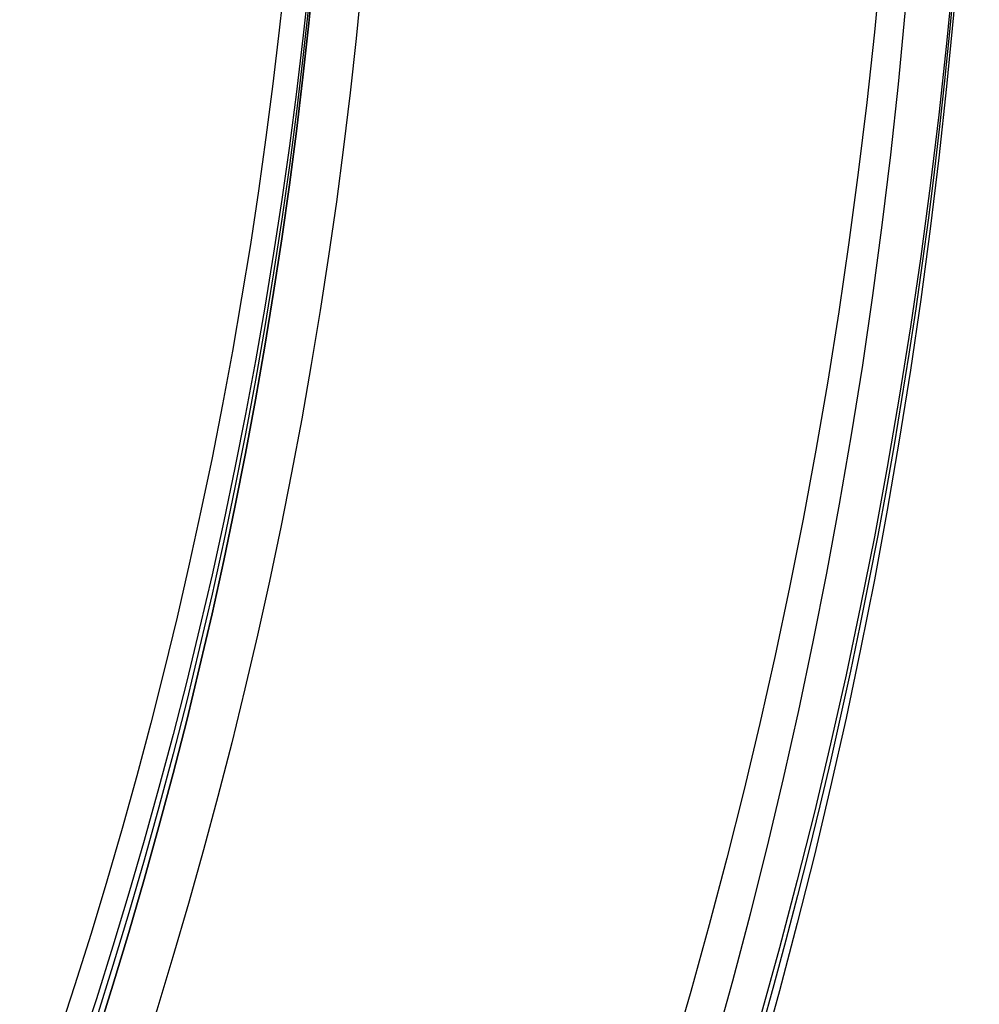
# Model space of a CAD drawing. Header units: millimetres. Extents: x -291 to 291, y -234 to 334.
# Tile 395 of 656: x 195 to 235, y -62 to -21. Entities that reach past the tile are written whole.
import ezdxf

# ---------------------------------------------------------------- set-up
doc = ezdxf.new("R2010")
doc.units = ezdxf.units.MM
doc.layers.add('Layer 01', color=7, linetype='Continuous', true_color=0x000000)

msp = doc.modelspace()

# ---------------------------------------------------------------- linework, layer by layer
at = {"layer": 'Layer 01', "color": 254, "true_color": 0xcad1ee, "extrusion": (0, -0.05397515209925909, -0.998542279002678)}
msp.add_arc((0, 22.30047663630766, -446.48029243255), 234.5, 270, 90, dxfattribs=at)
at = {"layer": 'Layer 01', "color": 254, "true_color": 0xcad1ee, "extrusion": (0, -0.0539751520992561, -0.9985422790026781)}
msp.add_arc((-2.1316282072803e-14, 22.3004766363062, -429.9802924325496), 234.4999999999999, 269.9999999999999, 89.99999999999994, dxfattribs=at)
at = {"layer": 'Layer 01', "color": 254, "true_color": 0xcad1ee, "extrusion": (0, -0.05397515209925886, -0.998542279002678)}
msp.add_arc((0, 22.30047663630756, -413.48029243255), 234.5, 270, 90, dxfattribs=at)
at = {"layer": 'Layer 01', "color": 254, "true_color": 0xcad1ee, "extrusion": (-8.640418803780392e-26, -0.0539751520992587, -0.998542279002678)}
msp.add_arc((6.340438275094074e-21, 22.30047663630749, -449.4802924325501), 231.5000000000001, 270, 90, dxfattribs=at)
at = {"layer": 'Layer 01', "color": 254, "true_color": 0xcad1ee, "extrusion": (0, 0.053975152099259, 0.998542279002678)}
msp.add_arc((0, 22.30047663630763, 411.48029243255), 232.5, 90, 270, dxfattribs=at)
at = {"layer": 'Layer 01', "color": 254, "true_color": 0xcad1ee, "extrusion": (2.012279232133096e-16, -0.05397515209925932, -0.9985422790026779)}
msp.add_arc((1.190135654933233e-14, 22.30047663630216, -411.4802924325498), 210.0000000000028, 150.0188585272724, 29.98114147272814, dxfattribs=at)
at = {"layer": 'Layer 01', "color": 254, "true_color": 0xcad1ee, "extrusion": (0, -0.05397515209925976, -0.9985422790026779)}
for centre, radius, start, end in [((0, 22.30047663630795, -411.4802924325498), 210, 150.0188585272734, 29.98114147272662), ((0, 22.30047663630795, -413.4802924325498), 208, 150.126089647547, 29.87391035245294)]:
    msp.add_arc(centre, radius, start, end, dxfattribs=at)
at = {"layer": 'Layer 01', "color": 254, "true_color": 0xcad1ee, "extrusion": (9.714451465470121e-17, -0.05397515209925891, -0.998542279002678)}
msp.add_arc((1.203606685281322e-14, 22.30047663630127, -443.48029243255), 208.0000000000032, 150.1260896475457, 29.87391035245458, dxfattribs=at)
at = {"layer": 'Layer 01', "color": 254, "true_color": 0xcad1ee, "extrusion": (0, -0.05397515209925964, -0.9985422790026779)}
msp.add_arc((0, 22.30047663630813, -428.4802924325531), 207.9999999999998, 150.1260896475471, 29.87391035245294, dxfattribs=at)
at = {"layer": 'Layer 01', "color": 254, "true_color": 0xcad1ee, "extrusion": (4.996003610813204e-16, -0.05397515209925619, -0.9985422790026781)}
msp.add_arc((-1.801397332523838e-14, 22.30047663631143, -444.4802924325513), 206.9999999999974, 150.1804973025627, 29.81950269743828, dxfattribs=at)
at = {"layer": 'Layer 01', "color": 254, "true_color": 0xcad1ee, "extrusion": (0, -0.05397515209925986, -0.9985422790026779)}
msp.add_arc((0, 22.30047663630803, -444.4802924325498), 207, 150.180497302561, 29.81950269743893, dxfattribs=at)
at = {"layer": 'Layer 01', "color": 254, "true_color": 0xcad1ee, "extrusion": (-3.816391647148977e-16, 0.05397515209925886, 0.998542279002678)}
msp.add_arc((-3.295574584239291e-14, 22.30047663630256, 413.48029243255), 208.0000000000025, 150.1260896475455, 29.87391035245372, dxfattribs=at)
at = {"layer": 'Layer 01', "color": 254, "true_color": 0xcad1ee, "extrusion": (1.771667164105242e-16, 0.05397515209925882, 0.998542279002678)}
msp.add_arc((7.090925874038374e-13, 22.30047663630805, 444.48029243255), 194.1484103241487, 149.4238202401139, 270, dxfattribs=at)
at = {"layer": 'Layer 01', "color": 254, "true_color": 0xcad1ee}
msp.add_open_spline([(258.0020605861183, -54.57667452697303, 651.6493075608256), (258.3039168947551, -46.16063224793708, 652.7536727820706), (258.4916597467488, -37.74479441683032, 653.8583992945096), (258.6231027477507, -20.9134959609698, 656.0681677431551), (258.5669583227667, -12.49803405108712, 657.1732015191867), (258.1755939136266, 4.332544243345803, 659.3829759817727), (257.8401058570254, 12.75025580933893, 660.4880475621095), (257.0862071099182, 25.36119465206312, 662.1430168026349), (256.7927946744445, 29.563216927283, 662.6943408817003), (256.1154884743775, 37.95330811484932, 663.7955148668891), (255.7316096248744, 42.14236385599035, 664.3454073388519), (254.4329247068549, 54.69008838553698, 665.9925760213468), (253.3710920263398, 63.02933705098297, 667.0871938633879), (251.4334783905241, 75.49262453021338, 668.7231427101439), (250.7298328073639, 79.63939454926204, 669.2676274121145), (249.1935746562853, 87.91583348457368, 670.3547707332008), (248.3603489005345, 92.04831676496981, 670.8977997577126), (245.6519348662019, 104.3973616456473, 672.521306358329), (243.5719340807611, 112.5501631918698, 673.5941828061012), (238.7769668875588, 128.6708115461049, 675.7185777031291), (236.0626694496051, 136.6388519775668, 676.7701280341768), (232.9812549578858, 144.499932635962, 677.8095179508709)], degree=3, knots=[0, 0, 0, 0, 25.46417137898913, 25.46417137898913, 50.92834275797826, 50.92834275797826, 76.39251413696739, 76.39251413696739, 89.12459982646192, 89.12459982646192, 101.8566855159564, 101.8566855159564, 127.3208568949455, 127.3208568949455, 140.05294258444, 140.05294258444, 152.7850282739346, 152.7850282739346, 178.2491996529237, 178.2491996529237, 203.7133710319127, 203.7133710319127, 203.7133710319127, 203.7133710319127], dxfattribs=at)
msp.add_rational_spline([(233.3096955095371, 144.8512456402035, 676.1130457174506), (236.4169515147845, 136.9368596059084, 675.0716225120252), (239.142575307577, 128.9364403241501, 674.0197115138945), (243.9391218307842, 112.8175174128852, 671.901608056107), (246.0120154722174, 104.6930100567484, 670.8346228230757), (249.6033693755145, 88.34207901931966, 668.6881055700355), (251.1226170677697, 80.11141014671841, 667.6080117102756), (253.704560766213, 63.56366151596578, 665.4370348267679), (254.7694084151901, 55.24620634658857, 664.3458422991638), (256.5097016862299, 38.53624622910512, 662.1535202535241), (257.1854912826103, 30.14350197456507, 661.052536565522), (257.947927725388, 17.50586955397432, 659.3947061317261), (258.1603359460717, 13.2844669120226, 658.8408948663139), (258.5082251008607, 4.831024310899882, 657.73182119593), (258.6435488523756, 0.6038779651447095, 657.1772010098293), (258.9432987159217, -12.07795487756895, 655.5132495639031), (259.0022840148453, -20.53480493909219, 654.4035963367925), (258.8737853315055, -37.45031871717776, 652.1841929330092), (258.6861949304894, -45.90963884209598, 651.0743595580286), (258.3831111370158, -54.36939182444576, 649.964628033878)], [0.8056646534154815, 0.8065240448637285, 0.8071847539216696, 0.8082086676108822, 0.808572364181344, 0.8090971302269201, 0.8092591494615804, 0.8094486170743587, 0.8095405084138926, 0.8097476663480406, 0.8098190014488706, 0.8099240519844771, 0.8099688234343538, 0.8100722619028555, 0.8101308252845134, 0.8103162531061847, 0.8104525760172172, 0.8106902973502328, 0.8107913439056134, 0.8108523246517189], degree=3, knots=[2.620100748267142e-14, 2.620100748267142e-14, 2.620100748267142e-14, 2.620100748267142e-14, 25.56332881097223, 25.56332881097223, 51.12665762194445, 51.12665762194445, 76.68998643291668, 76.68998643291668, 102.2533152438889, 102.2533152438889, 127.8166440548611, 127.8166440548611, 140.5983084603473, 140.5983084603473, 153.3799728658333, 153.3799728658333, 178.9433016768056, 178.9433016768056, 204.5066304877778, 204.5066304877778, 204.5066304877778, 204.5066304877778], dxfattribs=at)

doc.saveas('drawing.dxf')
